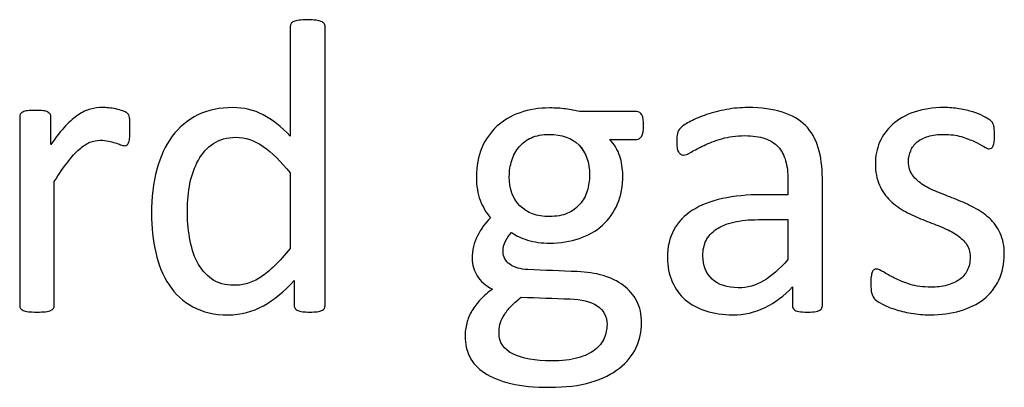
# Model space of a CAD drawing. Header units: millimetres. Extents: x 0 to 29700, y -16 to 21000.
# Tile 342 of 357: x 21480 to 21842, y 19436 to 19571. Entities that reach past the tile are written whole.
import ezdxf

# ---------------------------------------------------------------- set-up
doc = ezdxf.new("R2010")
doc.units = ezdxf.units.MM
doc.layers.add('1', color=7, linetype='Continuous', true_color=0xffffff)
doc.layers.add('254', color=7, linetype='Continuous', true_color=0xffffff)

msp = doc.modelspace()

# ---------------------------------------------------------------- linework, layer by layer
at = {"layer": '1', "color": 1, "linetype": 'Continuous', "lineweight": 18}
for points, knots in [([(21592.067, 19465.112), (21592.257, 19465.419), (21592.343, 19465.765), (21592.343, 19500.349), (21592.343, 19534.499), (21592.343, 19569.025), (21592.228, 19569.372), (21591.997, 19569.689), (21591.766, 19570.035), (21591.42, 19570.295), (21590.497, 19570.641), (21589.862, 19570.814), (21588.217, 19571.041), (21587.15, 19571.132), (21584.64, 19571.132), (21583.63, 19571.045), (21582.044, 19570.81), (21581.38, 19570.641), (21580.889, 19570.468), (21580.37, 19570.295), (21580.024, 19570.035), (21579.851, 19569.689), (21579.649, 19569.372), (21579.562, 19569.025), (21579.562, 19555.244), (21579.562, 19541.837), (21579.562, 19528.431), (21576.273, 19531.864), (21572.955, 19534.461), (21566.227, 19537.999), (21562.54, 19538.875), (21553.624, 19538.875), (21549.326, 19537.981), (21541.882, 19534.346), (21538.766, 19531.72), (21533.746, 19524.969), (21531.841, 19520.872), (21529.301, 19511.286), (21528.639, 19505.898), (21528.639, 19494.934), (21529.158, 19490.145), (21531.185, 19481.052), (21532.822, 19477.133), (21537.301, 19470.415), (21540.208, 19467.727), (21547.398, 19463.784), (21551.72, 19462.793), (21561.472, 19462.793), (21565.771, 19463.89), (21573.606, 19468.326), (21577.398, 19471.391), (21581.034, 19475.344), (21581.034, 19472.295), (21581.034, 19469.247), (21581.034, 19465.765), (21581.12, 19465.419), (21581.351, 19465.102), (21581.553, 19464.813), (21581.87, 19464.553), (21582.794, 19464.207), (21583.399, 19464.063), (21584.121, 19463.947), (21584.813, 19463.861), (21585.736, 19463.803), (21587.814, 19463.803), (21588.708, 19463.861), (21589.429, 19463.947), (21590.122, 19464.063), (21590.699, 19464.207), (21591.161, 19464.38), (21591.593, 19464.553), (21591.882, 19464.813), (21592.067, 19465.112)], [0, 0, 0, 0, 0.003963, 0.003963, 0.3166858, 0.3166858, 0.3201204, 0.3201204, 0.3201204, 0.3241569, 0.3241569, 0.3281934, 0.3281934, 0.3320933, 0.3320933, 0.3359046, 0.3359046, 0.3398541, 0.3398541, 0.3398541, 0.3437515, 0.3437515, 0.3437515, 0.3469479, 0.3469479, 0.4611976, 0.4611976, 0.4611976, 0.4980481, 0.4980481, 0.5352785, 0.5352785, 0.5802209, 0.5802209, 0.6251633, 0.6251633, 0.6701058, 0.6701058, 0.715116, 0.715116, 0.7531343, 0.7531343, 0.7914351, 0.7914351, 0.8293583, 0.8293583, 0.8676457, 0.8676457, 0.9028876, 0.9028876, 0.9380188, 0.9380188, 0.9380188, 0.9648678, 0.9648678, 0.9686792, 0.9686792, 0.9686792, 0.97231, 0.97231, 0.9759409, 0.9759409, 0.9759409, 0.9838227, 0.9838227, 0.9912785, 0.9912785, 0.9912785, 0.9965158, 0.9965158, 0.9965158, 1, 1, 1, 1]), ([(21520.646, 19528.027), (21520.705, 19528.806), (21520.734, 19529.758), (21520.734, 19532.066), (21520.705, 19532.99), (21520.647, 19534.374), (21520.618, 19534.923), (21520.445, 19535.615), (21520.358, 19535.932), (21520.272, 19536.163), (21520.156, 19536.394), (21519.955, 19536.625), (21519.637, 19536.885), (21519.349, 19537.144), (21518.8, 19537.404), (21518.079, 19537.664), (21517.329, 19537.923), (21516.492, 19538.154), (21514.646, 19538.558), (21513.751, 19538.702), (21512.915, 19538.76), (21512.078, 19538.846), (21511.299, 19538.875), (21509.164, 19538.875), (21507.693, 19538.702), (21506.221, 19538.298), (21504.75, 19537.923), (21503.278, 19537.231), (21501.807, 19536.221), (21500.307, 19535.24), (21498.72, 19533.855), (21495.402, 19530.363), (21493.613, 19528.114), (21491.709, 19525.344), (21491.709, 19528.7), (21491.709, 19532.057), (21491.709, 19535.846), (21491.622, 19536.192), (21491.449, 19536.452), (21491.276, 19536.74), (21490.987, 19537), (21490.555, 19537.231), (21490.151, 19537.462), (21489.574, 19537.606), (21488.102, 19537.776), (21487.15, 19537.808), (21484.842, 19537.808), (21483.89, 19537.779), (21482.447, 19537.606), (21481.87, 19537.462), (21480.947, 19537), (21480.63, 19536.74), (21480.485, 19536.452), (21480.341, 19536.192), (21480.255, 19535.846), (21480.255, 19512.341), (21480.255, 19489.27), (21480.255, 19465.765), (21480.341, 19465.419), (21480.514, 19465.159), (21480.716, 19464.871), (21481.034, 19464.611), (21482.015, 19464.207), (21482.678, 19464.063), (21483.486, 19463.947), (21484.294, 19463.861), (21485.332, 19463.803), (21487.843, 19463.803), (21488.91, 19463.861), (21489.718, 19463.947), (21490.526, 19464.063), (21491.189, 19464.207), (21492.113, 19464.611), (21492.43, 19464.871), (21492.632, 19465.159), (21492.834, 19465.419), (21492.949, 19465.765), (21492.949, 19481.374), (21492.949, 19496.55), (21492.949, 19511.726), (21494.738, 19514.553), (21496.383, 19516.948), (21497.883, 19518.881), (21499.354, 19520.843), (21500.797, 19522.401), (21503.509, 19524.767), (21504.807, 19525.604), (21507.255, 19526.653), (21508.529, 19526.873), (21510.866, 19526.873), (21511.876, 19526.786), (21513.723, 19526.383), (21514.559, 19526.152), (21515.309, 19525.921), (21516.031, 19525.69), (21516.694, 19525.459), (21517.3, 19525.228), (21517.877, 19524.998), (21518.397, 19524.882), (21519.204, 19524.882), (21519.522, 19524.998), (21519.983, 19525.459), (21520.185, 19525.806), (21520.33, 19526.238), (21520.503, 19526.671), (21520.589, 19527.277), (21520.646, 19528.027)], [0, 0, 0, 0, 0.0096538, 0.0096538, 0.0198027, 0.0198027, 0.0299516, 0.0299516, 0.0401005, 0.0401005, 0.0401005, 0.044842, 0.044842, 0.044842, 0.0534194, 0.0534194, 0.0534194, 0.0661837, 0.0661837, 0.0789479, 0.0789479, 0.0789479, 0.0900774, 0.0900774, 0.1147557, 0.1147557, 0.1147557, 0.1392825, 0.1392825, 0.1392825, 0.1706536, 0.1706536, 0.2025606, 0.2025606, 0.2025606, 0.2502413, 0.2502413, 0.2563893, 0.2563893, 0.2563893, 0.262097, 0.262097, 0.262097, 0.2706682, 0.2706682, 0.2789141, 0.2789141, 0.2875829, 0.2875829, 0.2962517, 0.2962517, 0.3049205, 0.3049205, 0.3049205, 0.3099145, 0.3099145, 0.5761504, 0.5761504, 0.5811444, 0.5811444, 0.5811444, 0.5865531, 0.5865531, 0.5919618, 0.5919618, 0.5919618, 0.6050048, 0.6050048, 0.6183512, 0.6183512, 0.6183512, 0.6267587, 0.6267587, 0.6351662, 0.6351662, 0.6351662, 0.6398573, 0.6398573, 0.804358, 0.804358, 0.804358, 0.8399579, 0.8399579, 0.8399579, 0.8660139, 0.8660139, 0.8920699, 0.8920699, 0.918651, 0.918651, 0.9410033, 0.9410033, 0.9633556, 0.9633556, 0.9633556, 0.9723555, 0.9723555, 0.9723555, 0.978966, 0.978966, 0.9855765, 0.9855765, 0.9921871, 0.9921871, 0.9921871, 1, 1, 1, 1]), ([(21708.552, 19528.377), (21709.049, 19529.181), (21709.279, 19530.479), (21709.279, 19534.028), (21709.077, 19535.298), (21708.645, 19536.163), (21708.183, 19537), (21707.548, 19537.433), (21699.701, 19537.433), (21692.719, 19537.433), (21685.736, 19537.433), (21684.15, 19537.837), (21682.447, 19538.154), (21678.812, 19538.616), (21676.85, 19538.731), (21670.849, 19538.731), (21667.242, 19538.154), (21660.632, 19535.855), (21657.779, 19534.201), (21653.09, 19529.859), (21651.23, 19527.248), (21649.903, 19524.103), (21648.547, 19520.987), (21647.883, 19517.439), (21647.883, 19510.11), (21648.345, 19507.225), (21650.181, 19502.461), (21651.461, 19500.329), (21653.047, 19498.425), (21651.143, 19496.463), (21649.556, 19494.271), (21648.287, 19491.789), (21646.989, 19489.337), (21646.354, 19486.538), (21646.354, 19481.172), (21646.96, 19479.066), (21649.362, 19475.176), (21651.23, 19473.555), (21653.74, 19472.257), (21652.095, 19470.987), (21650.653, 19469.689), (21649.383, 19468.391), (21648.143, 19467.063), (21647.075, 19465.707), (21645.402, 19462.822), (21644.767, 19461.322), (21644.363, 19459.735), (21643.93, 19458.119), (21643.728, 19456.504), (21643.728, 19452.118), (21644.305, 19449.666), (21646.567, 19445.084), (21648.373, 19443.145), (21653.394, 19439.856), (21656.625, 19438.558), (21664.473, 19436.654), (21669.233, 19436.192), (21680.601, 19436.192), (21685.65, 19436.798), (21694.159, 19439.345), (21697.652, 19441.039), (21703.12, 19445.413), (21705.182, 19447.935), (21707.848, 19453.671), (21708.529, 19456.706), (21708.529, 19462.909), (21707.923, 19465.563), (21705.558, 19470.122), (21703.913, 19472.055), (21699.74, 19475.185), (21697.219, 19476.383), (21691.48, 19478.064), (21688.333, 19478.546), (21678.868, 19478.865), (21672.84, 19479.162), (21664.04, 19479.527), (21661.818, 19480.162), (21658.51, 19482.542), (21657.664, 19483.999), (21657.664, 19487.346), (21657.952, 19488.702), (21658.558, 19489.885), (21659.135, 19491.068), (21659.885, 19492.107), (21660.809, 19493.03), (21662.193, 19491.905), (21664.155, 19490.982), (21669.233, 19489.481), (21671.916, 19489.106), (21678.754, 19489.106), (21682.39, 19489.683), (21688.942, 19491.925), (21691.795, 19493.549), (21696.543, 19497.834), (21698.373, 19500.416), (21700.955, 19506.555), (21701.605, 19510.11), (21701.605, 19516.515), (21701.23, 19518.852), (21699.787, 19523.295), (21698.547, 19525.344), (21696.758, 19527.19), (21700.066, 19527.19), (21703.374, 19527.19), (21707.433, 19527.19), (21708.068, 19527.594), (21708.552, 19528.377)], [0, 0, 0, 0, 0.0121239, 0.0121239, 0.0240522, 0.0240522, 0.0240522, 0.0314841, 0.0314841, 0.0914348, 0.0914348, 0.0914348, 0.1065725, 0.1065725, 0.1217101, 0.1217101, 0.1497044, 0.1497044, 0.1774817, 0.1774817, 0.205444, 0.205444, 0.205444, 0.2359314, 0.2359314, 0.2623837, 0.2623837, 0.2885587, 0.2885587, 0.2885587, 0.3121371, 0.3121371, 0.3121371, 0.3370868, 0.3370868, 0.355106, 0.355106, 0.372815, 0.372815, 0.372815, 0.3893631, 0.3893631, 0.3893631, 0.404121, 0.404121, 0.418879, 0.418879, 0.418879, 0.4330679, 0.4330679, 0.4554334, 0.4554334, 0.4780269, 0.4780269, 0.5006203, 0.5006203, 0.5232138, 0.5232138, 0.546506, 0.546506, 0.5699436, 0.5699436, 0.5932615, 0.5932615, 0.6167731, 0.6167731, 0.6392161, 0.6392161, 0.6616591, 0.6616591, 0.6843021, 0.6843021, 0.7071558, 0.7071558, 0.7473056, 0.7473056, 0.7657478, 0.7657478, 0.7844038, 0.7844038, 0.8000986, 0.8000986, 0.8000986, 0.8102039, 0.8102039, 0.8102039, 0.8272615, 0.8272615, 0.8443191, 0.8443191, 0.8685131, 0.8685131, 0.8925172, 0.8925172, 0.916683, 0.916683, 0.9405765, 0.9405765, 0.9548439, 0.9548439, 0.9691112, 0.9691112, 0.9691112, 0.9942907, 0.9942907, 1, 1, 1, 1]), ([(21774.248, 19464.733), (21774.657, 19465.044), (21774.859, 19465.505), (21774.859, 19481.682), (21774.859, 19497.252), (21774.859, 19517.121), (21774.369, 19520.872), (21772.407, 19527.335), (21770.849, 19530.047), (21768.714, 19532.239), (21766.55, 19534.403), (21763.723, 19536.077), (21756.74, 19538.327), (21752.528, 19538.875), (21744.882, 19538.875), (21742.228, 19538.645), (21737.007, 19537.658), (21734.582, 19537.058), (21730.197, 19535.557), (21728.235, 19534.75), (21724.853, 19532.973), (21723.648, 19532.182), (21722.955, 19531.489), (21722.263, 19530.826), (21721.83, 19530.133), (21721.484, 19528.633), (21721.397, 19527.623), (21721.397, 19525.575), (21721.426, 19524.882), (21721.652, 19523.583), (21721.801, 19523.065), (21722.263, 19522.257), (21722.551, 19521.939), (21722.84, 19521.737), (21723.157, 19521.535), (21723.503, 19521.42), (21724.542, 19521.42), (21725.465, 19521.795), (21728.004, 19523.295), (21729.562, 19524.103), (21733.313, 19525.892), (21735.477, 19526.729), (21740.474, 19528.181), (21743.267, 19528.575), (21749.326, 19528.575), (21751.778, 19528.229), (21755.785, 19526.835), (21757.404, 19525.834), (21759.915, 19523.095), (21760.837, 19521.391), (21761.386, 19519.343), (21761.963, 19517.294), (21762.251, 19514.928), (21762.251, 19510.476), (21762.251, 19508.677), (21762.251, 19506.879), (21759.068, 19506.879), (21755.885, 19506.879), (21747.306, 19506.879), (21742.459, 19506.417), (21733.861, 19504.513), (21730.197, 19503.099), (21724.253, 19499.291), (21721.974, 19496.896), (21718.788, 19491.161), (21717.993, 19487.779), (21717.993, 19480.537), (21718.57, 19477.565), (21720.889, 19472.348), (21722.493, 19470.122), (21726.648, 19466.544), (21729.158, 19465.159), (21732.13, 19464.236), (21735.073, 19463.284), (21738.362, 19462.793), (21746.152, 19462.793), (21750.105, 19463.688), (21757.514, 19467.306), (21760.895, 19469.804), (21763.925, 19473.036), (21763.925, 19470.728), (21763.925, 19468.419), (21763.925, 19465.505), (21764.098, 19465.044), (21764.473, 19464.726), (21764.819, 19464.409), (21765.396, 19464.178), (21766.984, 19463.895), (21768.05, 19463.803), (21770.791, 19463.803), (21771.83, 19463.89), (21773.272, 19464.178), (21773.821, 19464.409), (21774.248, 19464.733)], [0, 0, 0, 0, 0.0062907, 0.0062907, 0.1679526, 0.1679526, 0.2125868, 0.2125868, 0.257221, 0.257221, 0.257221, 0.2941122, 0.2941122, 0.3310034, 0.3310034, 0.3506219, 0.3506219, 0.3704508, 0.3704508, 0.3902798, 0.3902798, 0.4098458, 0.4098458, 0.4098458, 0.4185611, 0.4185611, 0.4272765, 0.4272765, 0.4326245, 0.4326245, 0.437747, 0.437747, 0.4428695, 0.4428695, 0.4428695, 0.4468565, 0.4468565, 0.4524383, 0.4524383, 0.4580201, 0.4580201, 0.463602, 0.463602, 0.4692612, 0.4692612, 0.474606, 0.474606, 0.48002, 0.48002, 0.4853165, 0.4853165, 0.4853165, 0.5053782, 0.5053782, 0.5189706, 0.5189706, 0.5189706, 0.5457097, 0.5457097, 0.5910288, 0.5910288, 0.6363479, 0.6363479, 0.681667, 0.681667, 0.7273363, 0.7273363, 0.766578, 0.766578, 0.8061842, 0.8061842, 0.8457904, 0.8457904, 0.8457904, 0.877393, 0.877393, 0.9135102, 0.9135102, 0.9492912, 0.9492912, 0.9492912, 0.9709919, 0.9709919, 0.9766884, 0.9766884, 0.9766884, 0.9826091, 0.9826091, 0.988325, 0.988325, 0.9941625, 0.9941625, 1, 1, 1, 1]), ([(21839.677, 19475.58), (21840.987, 19478.344), (21841.651, 19481.489), (21841.651, 19488.01), (21841.132, 19490.578), (21839.154, 19494.882), (21837.814, 19496.723), (21836.169, 19498.252), (21834.525, 19499.81), (21832.649, 19501.108), (21830.514, 19502.176), (21828.408, 19503.272), (21826.244, 19504.253), (21821.884, 19505.975), (21819.724, 19506.821), (21817.646, 19507.658), (21815.54, 19508.466), (21813.665, 19509.389), (21812.02, 19510.428), (21810.376, 19511.437), (21809.049, 19512.649), (21808.01, 19514.005), (21807, 19515.361), (21806.481, 19517.035), (21806.481, 19520.468), (21806.74, 19521.795), (21807.837, 19524.276), (21808.616, 19525.344), (21809.683, 19526.238), (21810.722, 19527.133), (21812.078, 19527.825), (21815.367, 19528.806), (21817.242, 19529.037), (21821.83, 19529.037), (21823.965, 19528.748), (21825.84, 19528.2), (21827.687, 19527.623), (21829.331, 19527.017), (21832.101, 19525.748), (21833.226, 19525.142), (21834.092, 19524.565), (21834.986, 19524.017), (21835.65, 19523.728), (21836.4, 19523.728), (21836.689, 19523.815), (21836.948, 19523.988), (21837.208, 19524.19), (21837.41, 19524.478), (21837.612, 19524.882), (21837.785, 19525.286), (21837.9, 19525.834), (21838.073, 19527.104), (21838.102, 19527.854), (21838.102, 19529.556), (21838.073, 19530.249), (21837.896, 19531.373), (21837.843, 19531.836), (21837.756, 19532.239), (21837.669, 19532.615), (21837.554, 19532.961), (21837.381, 19533.278), (21837.179, 19533.567), (21836.833, 19533.942), (21836.285, 19534.346), (21835.765, 19534.75), (21834.957, 19535.24), (21833.919, 19535.759), (21832.851, 19536.308), (21831.582, 19536.798), (21828.613, 19537.73), (21826.937, 19538.125), (21825.09, 19538.414), (21823.244, 19538.731), (21821.397, 19538.875), (21815.367, 19538.875), (21811.674, 19538.327), (21805.359, 19536.068), (21802.73, 19534.576), (21798.518, 19530.826), (21796.96, 19528.633), (21795.892, 19526.152), (21794.854, 19523.67), (21794.334, 19521.074), (21794.334, 19515.275), (21794.825, 19512.62), (21795.835, 19510.428), (21796.815, 19508.206), (21798.143, 19506.331), (21799.787, 19504.715), (21801.432, 19503.128), (21803.278, 19501.801), (21805.356, 19500.676), (21807.433, 19499.579), (21809.568, 19498.598), (21813.928, 19496.877), (21816.06, 19496.031), (21818.108, 19495.223), (21820.156, 19494.444), (21822.003, 19493.52), (21823.648, 19492.511), (21825.263, 19491.472), (21826.59, 19490.289), (21828.61, 19487.635), (21829.101, 19485.99), (21829.101, 19482.124), (21828.754, 19480.508), (21827.369, 19477.739), (21826.388, 19476.585), (21825.09, 19475.69), (21823.821, 19474.796), (21822.292, 19474.103), (21818.829, 19473.18), (21816.867, 19472.949), (21811.847, 19472.949), (21809.308, 19473.295), (21804.891, 19474.672), (21802.99, 19475.43), (21801.374, 19476.267), (21799.758, 19477.075), (21798.402, 19477.854), (21797.277, 19478.546), (21796.181, 19479.239), (21795.344, 19479.585), (21794.421, 19479.585), (21794.103, 19479.47), (21793.815, 19479.297), (21793.555, 19479.123), (21793.324, 19478.835), (21793.18, 19478.431), (21793.007, 19477.998), (21792.892, 19477.479), (21792.776, 19476.815), (21792.69, 19476.123), (21792.632, 19475.315), (21792.632, 19472.747), (21792.747, 19471.507), (21793.267, 19469.66), (21793.671, 19468.939), (21794.825, 19467.9), (21795.719, 19467.323), (21796.931, 19466.688), (21798.171, 19466.054), (21799.672, 19465.419), (21801.432, 19464.842), (21803.221, 19464.236), (21805.211, 19463.774), (21807.433, 19463.37), (21809.683, 19462.995), (21812.02, 19462.793), (21818.483, 19462.793), (21822.147, 19463.284), (21828.814, 19465.238), (21831.697, 19466.66), (21836.504, 19470.482), (21838.362, 19472.805), (21839.677, 19475.58)], [0, 0, 0, 0, 0.0265971, 0.0265971, 0.0488695, 0.0488695, 0.071505, 0.071505, 0.071505, 0.0916763, 0.0916763, 0.0916763, 0.1124207, 0.1124207, 0.1329291, 0.1329291, 0.1329291, 0.1513232, 0.1513232, 0.1513232, 0.1671509, 0.1671509, 0.1671509, 0.1827935, 0.1827935, 0.1941287, 0.1941287, 0.2054639, 0.2054639, 0.2054639, 0.2187849, 0.2187849, 0.232106, 0.232106, 0.2470255, 0.2470255, 0.2470255, 0.2617411, 0.2617411, 0.2764567, 0.2764567, 0.2764567, 0.2827861, 0.2827861, 0.2867419, 0.2867419, 0.2867419, 0.2899769, 0.2899769, 0.2899769, 0.2946866, 0.2946866, 0.2993962, 0.2993962, 0.3039489, 0.3039489, 0.3087355, 0.3087355, 0.3087355, 0.3118991, 0.3118991, 0.3118991, 0.3162873, 0.3162873, 0.3162873, 0.3241694, 0.3241694, 0.3241694, 0.3358727, 0.3358727, 0.3477852, 0.3477852, 0.3477852, 0.3635516, 0.3635516, 0.3992722, 0.3992722, 0.4352836, 0.4352836, 0.4712949, 0.4712949, 0.4712949, 0.4954133, 0.4954133, 0.5223243, 0.5223243, 0.5223243, 0.5434303, 0.5434303, 0.5434303, 0.5642681, 0.5642681, 0.5642681, 0.5855645, 0.5855645, 0.6066186, 0.6066186, 0.6066186, 0.6252846, 0.6252846, 0.6252846, 0.6414191, 0.6414191, 0.6575536, 0.6575536, 0.6732136, 0.6732136, 0.6888736, 0.6888736, 0.6888736, 0.7040281, 0.7040281, 0.7191826, 0.7191826, 0.7391866, 0.7391866, 0.7589539, 0.7589539, 0.7589539, 0.7730817, 0.7730817, 0.7730817, 0.7812698, 0.7812698, 0.7868722, 0.7868722, 0.7868722, 0.7901715, 0.7901715, 0.7901715, 0.7952132, 0.7952132, 0.7952132, 0.802729, 0.802729, 0.8148868, 0.8148868, 0.8270447, 0.8270447, 0.8392026, 0.8392026, 0.8392026, 0.8540559, 0.8540559, 0.8540559, 0.8729189, 0.8729189, 0.8729189, 0.8944875, 0.8944875, 0.9297587, 0.9297587, 0.9647499, 0.9647499, 1, 1, 1, 1]), ([(21569.602, 19524.613), (21572.811, 19522.372), (21576.129, 19519.141), (21579.562, 19514.9), (21579.562, 19505.667), (21579.562, 19496.434), (21579.562, 19487.202), (21577.571, 19484.663), (21575.667, 19482.557), (21572.075, 19479.139), (21570.358, 19477.71), (21567.069, 19475.575), (21565.483, 19474.796), (21562.34, 19473.865), (21560.722, 19473.642), (21555.702, 19473.642), (21552.932, 19474.421), (21548.522, 19477.571), (21546.758, 19479.643), (21544.064, 19484.802), (21543.151, 19487.779), (21542.06, 19494.444), (21541.795, 19497.848), (21541.795, 19504.628), (21542.113, 19507.86), (21543.383, 19514.213), (21544.421, 19517.063), (21547.248, 19522.084), (21549.066, 19524.103), (21553.591, 19527.197), (21556.337, 19527.969), (21563.059, 19527.969), (21566.406, 19526.844), (21569.602, 19524.613)], [0, 0, 0, 0, 0.0630947, 0.0630947, 0.0630947, 0.1882959, 0.1882959, 0.1882959, 0.2268431, 0.2268431, 0.2657022, 0.2657022, 0.3045613, 0.3045613, 0.3440824, 0.3440824, 0.421115, 0.421115, 0.4970123, 0.4970123, 0.5719016, 0.5719016, 0.6461622, 0.6461622, 0.7161268, 0.7161268, 0.7862164, 0.7862164, 0.8563059, 0.8563059, 0.9253778, 0.9253778, 1, 1, 1, 1]), ([(21685.549, 19525.07), (21688.131, 19522.43), (21689.429, 19518.766), (21689.429, 19512.043), (21689.141, 19510.11), (21688.564, 19508.264), (21687.958, 19506.417), (21687.064, 19504.801), (21685.852, 19503.388), (21684.669, 19501.974), (21683.14, 19500.878), (21681.293, 19500.07), (21679.447, 19499.291), (21677.254, 19498.887), (21670.07, 19498.887), (21666.435, 19500.185), (21663.867, 19502.811), (21661.27, 19505.407), (21659.972, 19509.014), (21659.972, 19515.621), (21660.26, 19517.583), (21660.866, 19519.458), (21661.443, 19521.333), (21662.338, 19522.978), (21664.761, 19525.863), (21666.262, 19526.988), (21668.079, 19527.796), (21669.897, 19528.633), (21672.061, 19529.037), (21679.274, 19529.037), (21682.967, 19527.71), (21685.549, 19525.07)], [0, 0, 0, 0, 0.1304447, 0.1304447, 0.1853269, 0.1853269, 0.1853269, 0.2435691, 0.2435691, 0.2435691, 0.3025733, 0.3025733, 0.3025733, 0.3720525, 0.3720525, 0.5014275, 0.5014275, 0.5014275, 0.6248572, 0.6248572, 0.6803225, 0.6803225, 0.6803225, 0.7393206, 0.7393206, 0.7983187, 0.7983187, 0.7983187, 0.8668903, 0.8668903, 1, 1, 1, 1]), ([(21751.403, 19497.733), (21755.019, 19497.733), (21758.635, 19497.733), (21762.251, 19497.733), (21762.251, 19492.838), (21762.251, 19487.942), (21762.251, 19483.047), (21759.106, 19479.556), (21756.135, 19476.96), (21750.435, 19473.563), (21747.335, 19472.718), (21739.891, 19472.718), (21736.717, 19473.786), (21732.159, 19478.056), (21731.005, 19480.912), (21731.005, 19486.596), (21731.409, 19488.471), (21732.188, 19490.087), (21732.996, 19491.674), (21734.236, 19493.059), (21737.621, 19495.354), (21739.747, 19496.261), (21742.315, 19496.838), (21744.882, 19497.444), (21747.912, 19497.733), (21751.403, 19497.733)], [0, 0, 0, 0, 0.0969812, 0.0969812, 0.0969812, 0.228267, 0.228267, 0.228267, 0.334882, 0.334882, 0.4410263, 0.4410263, 0.5730145, 0.5730145, 0.7050027, 0.7050027, 0.7827055, 0.7827055, 0.7827055, 0.8432978, 0.8432978, 0.9031884, 0.9031884, 0.9031884, 1, 1, 1, 1]), ([(21692.166, 19466.076), (21694.594, 19464.467), (21695.835, 19462.159), (21695.835, 19457.427), (21695.488, 19455.782), (21694.093, 19452.584), (21692.949, 19451.195), (21689.776, 19448.714), (21687.669, 19447.733), (21685.102, 19446.983), (21682.505, 19446.261), (21679.274, 19445.886), (21669.377, 19445.886), (21664.675, 19446.723), (21657.9, 19450.168), (21656.192, 19452.695), (21656.192, 19457.11), (21656.308, 19458.148), (21656.763, 19460.198), (21657.202, 19461.235), (21657.808, 19462.303), (21658.443, 19463.342), (21659.279, 19464.467), (21661.357, 19466.775), (21662.713, 19467.987), (21664.357, 19469.256), (21670.33, 19469.054), (21676.302, 19468.852), (21686.428, 19468.51), (21689.718, 19467.698), (21692.166, 19466.076)], [0, 0, 0, 0, 0.0772164, 0.0772164, 0.1229465, 0.1229465, 0.1693761, 0.1693761, 0.2158056, 0.2158056, 0.2158056, 0.2974508, 0.2974508, 0.4263641, 0.4263641, 0.5539687, 0.5539687, 0.5946702, 0.5946702, 0.634295, 0.634295, 0.634295, 0.6741618, 0.6741618, 0.7140285, 0.7140285, 0.7140285, 0.8826912, 0.8826912, 1, 1, 1, 1])]:
    msp.add_open_spline(points, degree=3, knots=knots, dxfattribs=at)
at = {"layer": '254', "color": 2, "linetype": 'Continuous', "lineweight": 25}
for points, knots in [([(21579.851, 19569.689), (21579.649, 19569.372), (21579.562, 19569.025), (21579.562, 19555.244), (21579.562, 19541.837), (21579.562, 19528.431)], [0, 0, 0, 0, 0.0272156, 0.0272156, 1, 1, 1, 1]), ([(21591.997, 19569.689), (21591.766, 19570.035), (21591.42, 19570.295), (21590.497, 19570.641), (21589.862, 19570.814), (21588.217, 19571.041), (21587.15, 19571.132), (21584.64, 19571.132), (21583.63, 19571.045), (21582.044, 19570.81), (21581.38, 19570.641), (21580.889, 19570.468)], [0, 0, 0, 0, 0.2045478, 0.2045478, 0.4090956, 0.4090956, 0.606724, 0.606724, 0.7998609, 0.7998609, 1, 1, 1, 1]), ([(21592.084, 19465.102), (21592.257, 19465.419), (21592.343, 19465.765), (21592.343, 19500.349), (21592.343, 19534.499), (21592.343, 19569.025), (21592.228, 19569.372), (21591.997, 19569.689)], [0, 0, 0, 0, 0.0123796, 0.0123796, 0.989271, 0.989271, 1, 1, 1, 1]), ([(21490.555, 19537.231), (21490.151, 19537.462), (21489.574, 19537.606), (21488.102, 19537.776), (21487.15, 19537.808), (21484.842, 19537.808), (21483.89, 19537.779), (21482.447, 19537.606), (21481.87, 19537.462), (21480.947, 19537), (21480.63, 19536.74), (21480.485, 19536.452)], [0, 0, 0, 0, 0.2001512, 0.2001512, 0.3927074, 0.3927074, 0.5951383, 0.5951383, 0.7975691, 0.7975691, 1, 1, 1, 1]), ([(21512.915, 19538.76), (21512.078, 19538.846), (21511.299, 19538.875), (21509.164, 19538.875), (21507.693, 19538.702), (21506.221, 19538.298)], [0, 0, 0, 0, 0.3108108, 0.3108108, 1, 1, 1, 1]), ([(21518.079, 19537.664), (21517.329, 19537.923), (21516.492, 19538.154), (21514.646, 19538.558), (21513.751, 19538.702), (21512.915, 19538.76)], [0, 0, 0, 0, 0.5, 0.5, 1, 1, 1, 1]), ([(21579.562, 19528.431), (21576.273, 19531.864), (21572.955, 19534.461), (21566.227, 19537.999), (21562.54, 19538.875), (21553.624, 19538.875), (21549.326, 19537.981), (21541.882, 19534.346), (21538.766, 19531.72), (21533.746, 19524.969), (21531.841, 19520.872), (21529.301, 19511.286), (21528.639, 19505.898), (21528.639, 19494.934), (21529.158, 19490.145), (21531.185, 19481.052), (21532.822, 19477.133), (21537.301, 19470.415), (21540.208, 19467.727), (21547.398, 19463.784), (21551.72, 19462.793), (21561.472, 19462.793), (21565.771, 19463.89), (21573.606, 19468.326), (21577.398, 19471.391), (21581.034, 19475.344)], [0, 0, 0, 0, 0.0772837, 0.0772837, 0.1553641, 0.1553641, 0.2496184, 0.2496184, 0.3438726, 0.3438726, 0.4381268, 0.4381268, 0.5325232, 0.5325232, 0.612256, 0.612256, 0.6925814, 0.6925814, 0.7721148, 0.7721148, 0.852412, 0.852412, 0.9263219, 0.9263219, 1, 1, 1, 1]), ([(21685.736, 19537.433), (21684.15, 19537.837), (21682.447, 19538.154), (21678.812, 19538.616), (21676.85, 19538.731), (21670.849, 19538.731), (21667.242, 19538.154), (21660.632, 19535.855), (21657.779, 19534.201), (21653.09, 19529.859), (21651.23, 19527.248), (21649.903, 19524.103)], [0, 0, 0, 0, 0.1327757, 0.1327757, 0.2655514, 0.2655514, 0.5110954, 0.5110954, 0.7547357, 0.7547357, 1, 1, 1, 1]), ([(21708.645, 19536.163), (21708.183, 19537), (21707.548, 19537.433), (21699.701, 19537.433), (21692.719, 19537.433), (21685.736, 19537.433)], [0, 0, 0, 0, 0.1102941, 0.1102941, 1, 1, 1, 1]), ([(21768.714, 19532.239), (21766.55, 19534.403), (21763.723, 19536.077), (21756.74, 19538.327), (21752.528, 19538.875), (21744.882, 19538.875), (21742.228, 19538.645), (21737.007, 19537.658), (21734.582, 19537.058), (21730.197, 19535.557), (21728.235, 19534.75), (21724.853, 19532.973), (21723.648, 19532.182), (21722.955, 19531.489)], [0, 0, 0, 0, 0.2417117, 0.2417117, 0.4834233, 0.4834233, 0.6119636, 0.6119636, 0.7418832, 0.7418832, 0.8718028, 0.8718028, 1, 1, 1, 1]), ([(21825.09, 19538.414), (21823.244, 19538.731), (21821.397, 19538.875), (21815.367, 19538.875), (21811.674, 19538.327), (21805.359, 19536.068), (21802.73, 19534.576), (21798.518, 19530.826), (21796.96, 19528.633), (21795.892, 19526.152)], [0, 0, 0, 0, 0.1276528, 0.1276528, 0.4168663, 0.4168663, 0.7084331, 0.7084331, 1, 1, 1, 1]), ([(21833.919, 19535.759), (21832.851, 19536.308), (21831.582, 19536.798), (21828.613, 19537.73), (21826.937, 19538.125), (21825.09, 19538.414)], [0, 0, 0, 0, 0.495573, 0.495573, 1, 1, 1, 1]), ([(21480.485, 19536.452), (21480.341, 19536.192), (21480.255, 19535.846), (21480.255, 19512.341), (21480.255, 19489.27), (21480.255, 19465.765), (21480.341, 19465.419), (21480.514, 19465.159)], [0, 0, 0, 0, 0.0180796, 0.0180796, 0.9819204, 0.9819204, 1, 1, 1, 1]), ([(21491.709, 19525.344), (21491.709, 19528.7), (21491.709, 19532.057), (21491.709, 19535.846), (21491.622, 19536.192), (21491.449, 19536.452)], [0, 0, 0, 0, 0.8857868, 0.8857868, 1, 1, 1, 1]), ([(21501.807, 19536.221), (21500.307, 19535.24), (21498.72, 19533.855), (21495.402, 19530.363), (21493.613, 19528.114), (21491.709, 19525.344)], [0, 0, 0, 0, 0.4957654, 0.4957654, 1, 1, 1, 1]), ([(21520.647, 19528.027), (21520.705, 19528.806), (21520.734, 19529.758), (21520.734, 19532.066), (21520.705, 19532.99), (21520.647, 19534.374), (21520.618, 19534.923), (21520.445, 19535.615), (21520.358, 19535.932), (21520.272, 19536.163)], [0, 0, 0, 0, 0.2407407, 0.2407407, 0.4938272, 0.4938272, 0.7469136, 0.7469136, 1, 1, 1, 1]), ([(21708.558, 19528.373), (21709.049, 19529.181), (21709.279, 19530.479), (21709.279, 19534.028), (21709.077, 19535.298), (21708.645, 19536.163)], [0, 0, 0, 0, 0.504065, 0.504065, 1, 1, 1, 1]), ([(21722.955, 19531.489), (21722.263, 19530.826), (21721.83, 19530.133), (21721.484, 19528.633), (21721.397, 19527.623), (21721.397, 19525.575), (21721.426, 19524.882), (21721.652, 19523.583), (21721.801, 19523.065), (21722.263, 19522.257), (21722.551, 19521.939), (21722.84, 19521.737)], [0, 0, 0, 0, 0.2639114, 0.2639114, 0.5278228, 0.5278228, 0.6897684, 0.6897684, 0.8448842, 0.8448842, 1, 1, 1, 1]), ([(21774.253, 19464.726), (21774.657, 19465.044), (21774.859, 19465.505), (21774.859, 19481.682), (21774.859, 19497.252), (21774.859, 19517.121), (21774.369, 19520.872), (21772.407, 19527.335), (21770.849, 19530.047), (21768.714, 19532.239)], [0, 0, 0, 0, 0.0244565, 0.0244565, 0.6529503, 0.6529503, 0.8264752, 0.8264752, 1, 1, 1, 1]), ([(21837.612, 19524.882), (21837.785, 19525.286), (21837.9, 19525.834), (21838.073, 19527.104), (21838.102, 19527.854), (21838.102, 19529.556), (21838.073, 19530.249), (21837.896, 19531.373), (21837.843, 19531.836), (21837.756, 19532.239)], [0, 0, 0, 0, 0.2510668, 0.2510668, 0.5021337, 0.5021337, 0.7448316, 0.7448316, 1, 1, 1, 1]), ([(21497.883, 19518.881), (21499.354, 19520.843), (21500.797, 19522.401), (21503.509, 19524.767), (21504.807, 19525.604), (21507.255, 19526.653), (21508.529, 19526.873), (21510.866, 19526.873), (21511.876, 19526.786), (21513.723, 19526.383), (21514.559, 19526.152), (21515.309, 19525.921)], [0, 0, 0, 0, 0.2111549, 0.2111549, 0.4223097, 0.4223097, 0.6377197, 0.6377197, 0.8188598, 0.8188598, 1, 1, 1, 1]), ([(21579.562, 19487.202), (21577.571, 19484.663), (21575.667, 19482.557), (21572.075, 19479.139), (21570.358, 19477.71), (21567.069, 19475.575), (21565.483, 19474.796), (21562.34, 19473.865), (21560.722, 19473.642), (21555.702, 19473.642), (21552.932, 19474.421), (21548.522, 19477.571), (21546.758, 19479.643), (21544.064, 19484.802), (21543.151, 19487.779), (21542.06, 19494.444), (21541.795, 19497.848), (21541.795, 19504.628), (21542.113, 19507.86), (21543.383, 19514.213), (21544.421, 19517.063), (21547.248, 19522.084), (21549.066, 19524.103), (21553.591, 19527.197), (21556.337, 19527.969), (21563.059, 19527.969), (21566.406, 19526.844), (21569.608, 19524.623)], [0, 0, 0, 0, 0.0474893, 0.0474893, 0.0953627, 0.0953627, 0.1432362, 0.1432362, 0.1919252, 0.1919252, 0.2868276, 0.2868276, 0.3803312, 0.3803312, 0.472593, 0.472593, 0.5640804, 0.5640804, 0.650275, 0.650275, 0.7366237, 0.7366237, 0.8229724, 0.8229724, 0.9080672, 0.9080672, 1, 1, 1, 1]), ([(21660.809, 19493.03), (21662.193, 19491.905), (21664.155, 19490.982), (21669.233, 19489.481), (21671.916, 19489.106), (21678.754, 19489.106), (21682.39, 19489.683), (21688.942, 19491.925), (21691.795, 19493.549), (21696.543, 19497.834), (21698.373, 19500.416), (21700.955, 19506.555), (21701.605, 19510.11), (21701.605, 19516.515), (21701.23, 19518.852), (21699.787, 19523.295), (21698.547, 19525.344), (21696.758, 19527.19)], [0, 0, 0, 0, 0.1073432, 0.1073432, 0.2146864, 0.2146864, 0.3669386, 0.3669386, 0.5179956, 0.5179956, 0.6700708, 0.6700708, 0.820432, 0.820432, 0.910216, 0.910216, 1, 1, 1, 1]), ([(21660.866, 19519.458), (21661.443, 19521.333), (21662.338, 19522.978), (21664.761, 19525.863), (21666.262, 19526.988), (21668.079, 19527.796)], [0, 0, 0, 0, 0.5, 0.5, 1, 1, 1, 1]), ([(21668.079, 19527.796), (21669.897, 19528.633), (21672.061, 19529.037), (21679.274, 19529.037), (21682.967, 19527.71), (21685.563, 19525.084)], [0, 0, 0, 0, 0.34, 0.34, 1, 1, 1, 1]), ([(21696.758, 19527.19), (21700.066, 19527.19), (21703.374, 19527.19), (21707.433, 19527.19), (21708.068, 19527.594), (21708.558, 19528.373)], [0, 0, 0, 0, 0.8151659, 0.8151659, 1, 1, 1, 1]), ([(21722.84, 19521.737), (21723.157, 19521.535), (21723.503, 19521.42), (21724.542, 19521.42), (21725.465, 19521.795), (21728.004, 19523.295), (21729.562, 19524.103), (21733.313, 19525.892), (21735.477, 19526.729), (21740.474, 19528.181), (21743.267, 19528.575), (21749.326, 19528.575), (21751.778, 19528.229), (21755.785, 19526.835), (21757.404, 19525.834), (21759.915, 19523.095), (21760.837, 19521.391), (21761.386, 19519.343)], [0, 0, 0, 0, 0.0939292, 0.0939292, 0.2254301, 0.2254301, 0.3569311, 0.3569311, 0.488432, 0.488432, 0.6217564, 0.6217564, 0.747674, 0.747674, 0.8752207, 0.8752207, 1, 1, 1, 1]), ([(21809.683, 19526.238), (21810.722, 19527.133), (21812.078, 19527.825), (21815.367, 19528.806), (21817.242, 19529.037), (21821.83, 19529.037), (21823.965, 19528.748), (21825.84, 19528.2)], [0, 0, 0, 0, 0.3205128, 0.3205128, 0.6410256, 0.6410256, 1, 1, 1, 1]), ([(21825.84, 19528.2), (21827.687, 19527.623), (21829.331, 19527.017), (21832.101, 19525.748), (21833.226, 19525.142), (21834.092, 19524.565)], [0, 0, 0, 0, 0.5, 0.5, 1, 1, 1, 1]), ([(21517.3, 19525.228), (21517.877, 19524.998), (21518.397, 19524.882), (21519.204, 19524.882), (21519.522, 19524.998), (21519.983, 19525.459), (21520.185, 19525.806), (21520.33, 19526.238)], [0, 0, 0, 0, 0.3333333, 0.3333333, 0.6666667, 0.6666667, 1, 1, 1, 1]), ([(21649.903, 19524.103), (21648.547, 19520.987), (21647.883, 19517.439), (21647.883, 19510.11), (21648.345, 19507.225), (21650.181, 19502.461), (21651.461, 19500.329), (21653.047, 19498.425)], [0, 0, 0, 0, 0.3668109, 0.3668109, 0.6850733, 0.6850733, 1, 1, 1, 1]), ([(21685.563, 19525.084), (21688.131, 19522.43), (21689.429, 19518.766), (21689.429, 19512.043), (21689.141, 19510.11), (21688.564, 19508.264)], [0, 0, 0, 0, 0.7038627, 0.7038627, 1, 1, 1, 1]), ([(21795.892, 19526.152), (21794.854, 19523.67), (21794.334, 19521.074), (21794.334, 19515.275), (21794.825, 19512.62), (21795.835, 19510.428)], [0, 0, 0, 0, 0.4726368, 0.4726368, 1, 1, 1, 1]), ([(21808.01, 19514.005), (21807, 19515.361), (21806.481, 19517.035), (21806.481, 19520.468), (21806.74, 19521.795), (21807.837, 19524.276), (21808.616, 19525.344), (21809.683, 19526.238)], [0, 0, 0, 0, 0.408284, 0.408284, 0.704142, 0.704142, 1, 1, 1, 1]), ([(21834.092, 19524.565), (21834.986, 19524.017), (21835.65, 19523.728), (21836.4, 19523.728), (21836.689, 19523.815), (21836.948, 19523.988)], [0, 0, 0, 0, 0.6153846, 0.6153846, 1, 1, 1, 1]), ([(21663.867, 19502.811), (21661.27, 19505.407), (21659.972, 19509.014), (21659.972, 19515.621), (21660.26, 19517.583), (21660.866, 19519.458)], [0, 0, 0, 0, 0.6899563, 0.6899563, 1, 1, 1, 1]), ([(21761.386, 19519.343), (21761.963, 19517.294), (21762.251, 19514.928), (21762.251, 19510.476), (21762.251, 19508.677), (21762.251, 19506.879)], [0, 0, 0, 0, 0.5961123, 0.5961123, 1, 1, 1, 1]), ([(21492.632, 19465.159), (21492.834, 19465.419), (21492.949, 19465.765), (21492.949, 19481.374), (21492.949, 19496.55), (21492.949, 19511.726)], [0, 0, 0, 0, 0.0277264, 0.0277264, 1, 1, 1, 1]), ([(21762.251, 19506.879), (21759.068, 19506.879), (21755.885, 19506.879), (21747.306, 19506.879), (21742.459, 19506.417), (21733.861, 19504.513), (21730.197, 19503.099), (21724.253, 19499.291), (21721.974, 19496.896), (21718.788, 19491.161), (21717.993, 19487.779), (21717.993, 19480.537), (21718.57, 19477.565), (21720.889, 19472.348), (21722.493, 19470.122), (21726.648, 19466.544), (21729.158, 19465.159), (21732.13, 19464.236)], [0, 0, 0, 0, 0.0818159, 0.0818159, 0.2204828, 0.2204828, 0.3591497, 0.3591497, 0.4978166, 0.4978166, 0.6375551, 0.6375551, 0.7576267, 0.7576267, 0.8788133, 0.8788133, 1, 1, 1, 1]), ([(21830.514, 19502.176), (21828.408, 19503.272), (21826.244, 19504.253), (21821.884, 19505.975), (21819.724, 19506.821), (21817.646, 19507.658)], [0, 0, 0, 0, 0.5028597, 0.5028597, 1, 1, 1, 1]), ([(21681.293, 19500.07), (21679.447, 19499.291), (21677.254, 19498.887), (21670.07, 19498.887), (21666.435, 19500.185), (21663.867, 19502.811)], [0, 0, 0, 0, 0.3493976, 0.3493976, 1, 1, 1, 1]), ([(21805.356, 19500.676), (21807.433, 19499.579), (21809.568, 19498.598), (21813.928, 19496.877), (21816.06, 19496.031), (21818.108, 19495.223)], [0, 0, 0, 0, 0.5028597, 0.5028597, 1, 1, 1, 1]), ([(21839.689, 19475.575), (21840.987, 19478.344), (21841.651, 19481.489), (21841.651, 19488.01), (21841.132, 19490.578), (21839.154, 19494.882), (21837.814, 19496.723), (21836.169, 19498.252)], [0, 0, 0, 0, 0.3719617, 0.3719617, 0.6834419, 0.6834419, 1, 1, 1, 1]), ([(21732.188, 19490.087), (21732.996, 19491.674), (21734.236, 19493.059), (21737.621, 19495.354), (21739.747, 19496.261), (21742.315, 19496.838)], [0, 0, 0, 0, 0.502912, 0.502912, 1, 1, 1, 1]), ([(21648.287, 19491.789), (21646.989, 19489.337), (21646.354, 19486.538), (21646.354, 19481.172), (21646.96, 19479.066), (21649.362, 19475.176), (21651.23, 19473.555), (21653.74, 19472.257)], [0, 0, 0, 0, 0.4111818, 0.4111818, 0.7081465, 0.7081465, 1, 1, 1, 1]), ([(21823.648, 19492.511), (21825.263, 19491.472), (21826.59, 19490.289), (21828.61, 19487.635), (21829.101, 19485.99), (21829.101, 19482.124), (21828.754, 19480.508), (21827.369, 19477.739), (21826.388, 19476.585), (21825.09, 19475.69)], [0, 0, 0, 0, 0.2537313, 0.2537313, 0.5074627, 0.5074627, 0.7537313, 0.7537313, 1, 1, 1, 1]), ([(21644.363, 19459.735), (21643.93, 19458.119), (21643.728, 19456.504), (21643.728, 19452.118), (21644.305, 19449.666), (21646.567, 19445.084), (21648.373, 19443.145), (21653.394, 19439.856), (21656.625, 19438.558), (21664.473, 19436.654), (21669.233, 19436.192), (21680.601, 19436.192), (21685.65, 19436.798), (21694.159, 19439.345), (21697.652, 19441.039), (21703.12, 19445.413), (21705.182, 19447.935), (21707.848, 19453.671), (21708.529, 19456.706), (21708.529, 19462.909), (21707.923, 19465.563), (21705.558, 19470.122), (21703.913, 19472.055), (21699.74, 19475.185), (21697.219, 19476.383), (21691.48, 19478.064), (21688.333, 19478.546), (21678.868, 19478.865), (21672.84, 19479.162), (21664.04, 19479.527), (21661.818, 19480.162), (21658.51, 19482.542), (21657.664, 19483.999), (21657.664, 19487.346), (21657.952, 19488.702), (21658.558, 19489.885)], [0, 0, 0, 0, 0.0372197, 0.0372197, 0.0958881, 0.0958881, 0.1551543, 0.1551543, 0.2144206, 0.2144206, 0.2736868, 0.2736868, 0.334786, 0.334786, 0.3962668, 0.3962668, 0.4574331, 0.4574331, 0.5191081, 0.5191081, 0.5779796, 0.5779796, 0.6368511, 0.6368511, 0.6962473, 0.6962473, 0.7561962, 0.7561962, 0.8615156, 0.8615156, 0.9098924, 0.9098924, 0.9588301, 0.9588301, 1, 1, 1, 1]), ([(21762.251, 19483.047), (21759.106, 19479.556), (21756.135, 19476.96), (21750.435, 19473.563), (21747.335, 19472.718), (21739.891, 19472.718), (21736.717, 19473.786), (21732.159, 19478.056), (21731.005, 19480.912), (21731.005, 19486.596), (21731.409, 19488.471), (21732.188, 19490.087)], [0, 0, 0, 0, 0.1922936, 0.1922936, 0.3837384, 0.3837384, 0.6217958, 0.6217958, 0.8598533, 0.8598533, 1, 1, 1, 1]), ([(21797.277, 19478.546), (21796.181, 19479.239), (21795.344, 19479.585), (21794.421, 19479.585), (21794.103, 19479.47), (21793.815, 19479.297)], [0, 0, 0, 0, 0.59375, 0.59375, 1, 1, 1, 1]), ([(21792.776, 19476.815), (21792.69, 19476.123), (21792.632, 19475.315), (21792.632, 19472.747), (21792.747, 19471.507), (21793.267, 19469.66), (21793.671, 19468.939), (21794.825, 19467.9), (21795.719, 19467.323), (21796.931, 19466.688)], [0, 0, 0, 0, 0.1708543, 0.1708543, 0.4472362, 0.4472362, 0.7236181, 0.7236181, 1, 1, 1, 1]), ([(21825.09, 19475.69), (21823.821, 19474.796), (21822.292, 19474.103), (21818.829, 19473.18), (21816.867, 19472.949), (21811.847, 19472.949), (21809.308, 19473.295), (21804.891, 19474.672), (21802.99, 19475.43), (21801.374, 19476.267)], [0, 0, 0, 0, 0.216245, 0.216245, 0.43249, 0.43249, 0.7179334, 0.7179334, 1, 1, 1, 1]), ([(21581.034, 19475.344), (21581.034, 19472.295), (21581.034, 19469.247), (21581.034, 19465.765), (21581.12, 19465.419), (21581.351, 19465.102)], [0, 0, 0, 0, 0.8756906, 0.8756906, 1, 1, 1, 1]), ([(21732.13, 19464.236), (21735.073, 19463.284), (21738.362, 19462.793), (21746.152, 19462.793), (21750.105, 19463.688), (21757.514, 19467.306), (21760.895, 19469.804), (21763.925, 19473.036)], [0, 0, 0, 0, 0.3053367, 0.3053367, 0.6542928, 0.6542928, 1, 1, 1, 1]), ([(21763.925, 19473.036), (21763.925, 19470.728), (21763.925, 19468.419), (21763.925, 19465.505), (21764.098, 19465.044), (21764.473, 19464.726)], [0, 0, 0, 0, 0.7920792, 0.7920792, 1, 1, 1, 1]), ([(21807.433, 19463.37), (21809.683, 19462.995), (21812.02, 19462.793), (21818.483, 19462.793), (21822.147, 19463.284), (21828.814, 19465.238), (21831.697, 19466.66), (21836.504, 19470.482), (21838.362, 19472.805), (21839.689, 19475.575)], [0, 0, 0, 0, 0.1697237, 0.1697237, 0.4472719, 0.4472719, 0.7226174, 0.7226174, 1, 1, 1, 1]), ([(21657.808, 19462.303), (21658.443, 19463.342), (21659.279, 19464.467), (21661.357, 19466.775), (21662.713, 19467.987), (21664.357, 19469.256)], [0, 0, 0, 0, 0.5, 0.5, 1, 1, 1, 1]), ([(21664.357, 19469.256), (21670.33, 19469.054), (21676.302, 19468.852), (21686.428, 19468.51), (21689.718, 19467.698), (21692.17, 19466.082)], [0, 0, 0, 0, 0.5897885, 0.5897885, 1, 1, 1, 1]), ([(21480.514, 19465.159), (21480.716, 19464.871), (21481.034, 19464.611), (21482.015, 19464.207), (21482.678, 19464.063), (21483.486, 19463.947)], [0, 0, 0, 0, 0.5, 0.5, 1, 1, 1, 1]), ([(21489.718, 19463.947), (21490.526, 19464.063), (21491.189, 19464.207), (21492.113, 19464.611), (21492.43, 19464.871), (21492.632, 19465.159)], [0, 0, 0, 0, 0.5, 0.5, 1, 1, 1, 1]), ([(21581.351, 19465.102), (21581.553, 19464.813), (21581.87, 19464.553), (21582.794, 19464.207), (21583.399, 19464.063), (21584.121, 19463.947)], [0, 0, 0, 0, 0.5, 0.5, 1, 1, 1, 1]), ([(21649.383, 19468.391), (21648.143, 19467.063), (21647.075, 19465.707), (21645.402, 19462.822), (21644.767, 19461.322), (21644.363, 19459.735)], [0, 0, 0, 0, 0.5, 0.5, 1, 1, 1, 1]), ([(21692.17, 19466.082), (21694.594, 19464.467), (21695.835, 19462.159), (21695.835, 19457.427), (21695.488, 19455.782), (21694.093, 19452.584), (21692.949, 19451.195), (21689.776, 19448.714), (21687.669, 19447.733), (21685.102, 19446.983)], [0, 0, 0, 0, 0.3578053, 0.3578053, 0.5697094, 0.5697094, 0.7848547, 0.7848547, 1, 1, 1, 1]), ([(21483.486, 19463.947), (21484.294, 19463.861), (21485.332, 19463.803), (21487.843, 19463.803), (21488.91, 19463.861), (21489.718, 19463.947)], [0, 0, 0, 0, 0.4942529, 0.4942529, 1, 1, 1, 1]), ([(21584.121, 19463.947), (21584.813, 19463.861), (21585.736, 19463.803), (21587.814, 19463.803), (21588.708, 19463.861), (21589.429, 19463.947)], [0, 0, 0, 0, 0.5138889, 0.5138889, 1, 1, 1, 1]), ([(21685.102, 19446.983), (21682.505, 19446.261), (21679.274, 19445.886), (21669.377, 19445.886), (21664.675, 19446.723), (21657.9, 19450.168), (21656.192, 19452.695), (21656.192, 19457.11), (21656.308, 19458.148), (21656.763, 19460.198), (21657.202, 19461.235), (21657.808, 19462.303)], [0, 0, 0, 0, 0.1950948, 0.1950948, 0.5031393, 0.5031393, 0.8080566, 0.8080566, 0.9053147, 0.9053147, 1, 1, 1, 1]), ([(21764.473, 19464.726), (21764.819, 19464.409), (21765.396, 19464.178), (21766.984, 19463.895), (21768.05, 19463.803), (21770.791, 19463.803), (21771.83, 19463.89), (21773.272, 19464.178), (21773.821, 19464.409), (21774.253, 19464.726)], [0, 0, 0, 0, 0.2539806, 0.2539806, 0.4991758, 0.4991758, 0.7495879, 0.7495879, 1, 1, 1, 1])]:
    msp.add_open_spline(points, degree=3, knots=knots, dxfattribs=at)
for points in [[(21580.889, 19570.468), (21580.37, 19570.295), (21580.024, 19570.035), (21579.851, 19569.689)], [(21491.449, 19536.452), (21491.276, 19536.74), (21490.987, 19537), (21490.555, 19537.231)], [(21506.221, 19538.298), (21504.75, 19537.923), (21503.278, 19537.231), (21501.807, 19536.221)], [(21519.637, 19536.885), (21519.349, 19537.144), (21518.8, 19537.404), (21518.079, 19537.664)], [(21520.272, 19536.163), (21520.156, 19536.394), (21519.955, 19536.625), (21519.637, 19536.885)], [(21836.285, 19534.346), (21835.765, 19534.75), (21834.957, 19535.24), (21833.919, 19535.759)], [(21837.381, 19533.278), (21837.179, 19533.567), (21836.833, 19533.942), (21836.285, 19534.346)], [(21837.756, 19532.239), (21837.669, 19532.615), (21837.554, 19532.961), (21837.381, 19533.278)], [(21520.33, 19526.238), (21520.503, 19526.671), (21520.589, 19527.277), (21520.647, 19528.027)], [(21515.309, 19525.921), (21516.031, 19525.69), (21516.694, 19525.459), (21517.3, 19525.228)], [(21569.608, 19524.623), (21572.811, 19522.372), (21576.129, 19519.141), (21579.562, 19514.9)], [(21836.948, 19523.988), (21837.208, 19524.19), (21837.41, 19524.478), (21837.612, 19524.882)], [(21492.949, 19511.726), (21494.738, 19514.553), (21496.383, 19516.948), (21497.883, 19518.881)], [(21579.562, 19514.9), (21579.562, 19505.667), (21579.562, 19496.434), (21579.562, 19487.202)], [(21812.02, 19510.428), (21810.376, 19511.437), (21809.049, 19512.649), (21808.01, 19514.005)], [(21688.564, 19508.264), (21687.958, 19506.417), (21687.064, 19504.801), (21685.852, 19503.388)], [(21795.835, 19510.428), (21796.815, 19508.206), (21798.143, 19506.331), (21799.787, 19504.715)], [(21817.646, 19507.658), (21815.54, 19508.466), (21813.665, 19509.389), (21812.02, 19510.428)], [(21799.787, 19504.715), (21801.432, 19503.128), (21803.278, 19501.801), (21805.356, 19500.676)], [(21685.852, 19503.388), (21684.669, 19501.974), (21683.14, 19500.878), (21681.293, 19500.07)], [(21836.169, 19498.252), (21834.525, 19499.81), (21832.649, 19501.108), (21830.514, 19502.176)], [(21653.047, 19498.425), (21651.143, 19496.463), (21649.556, 19494.271), (21648.287, 19491.789)], [(21742.315, 19496.838), (21744.882, 19497.444), (21747.912, 19497.733), (21751.403, 19497.733)], [(21751.403, 19497.733), (21755.019, 19497.733), (21758.635, 19497.733), (21762.251, 19497.733)], [(21762.251, 19497.733), (21762.251, 19492.838), (21762.251, 19487.942), (21762.251, 19483.047)], [(21818.108, 19495.223), (21820.156, 19494.444), (21822.003, 19493.52), (21823.648, 19492.511)], [(21658.558, 19489.885), (21659.135, 19491.068), (21659.885, 19492.107), (21660.809, 19493.03)], [(21793.815, 19479.297), (21793.555, 19479.123), (21793.324, 19478.835), (21793.18, 19478.431)], [(21793.18, 19478.431), (21793.007, 19477.998), (21792.892, 19477.479), (21792.776, 19476.815)], [(21801.374, 19476.267), (21799.758, 19477.075), (21798.402, 19477.854), (21797.277, 19478.546)], [(21653.74, 19472.257), (21652.095, 19470.987), (21650.653, 19469.689), (21649.383, 19468.391)], [(21591.161, 19464.38), (21591.593, 19464.553), (21591.882, 19464.813), (21592.084, 19465.102)], [(21796.931, 19466.688), (21798.171, 19466.054), (21799.672, 19465.419), (21801.432, 19464.842)], [(21801.432, 19464.842), (21803.221, 19464.236), (21805.211, 19463.774), (21807.433, 19463.37)], [(21589.429, 19463.947), (21590.122, 19464.063), (21590.699, 19464.207), (21591.161, 19464.38)]]:
    msp.add_open_spline(points, degree=3, dxfattribs=at)

doc.saveas('drawing.dxf')
